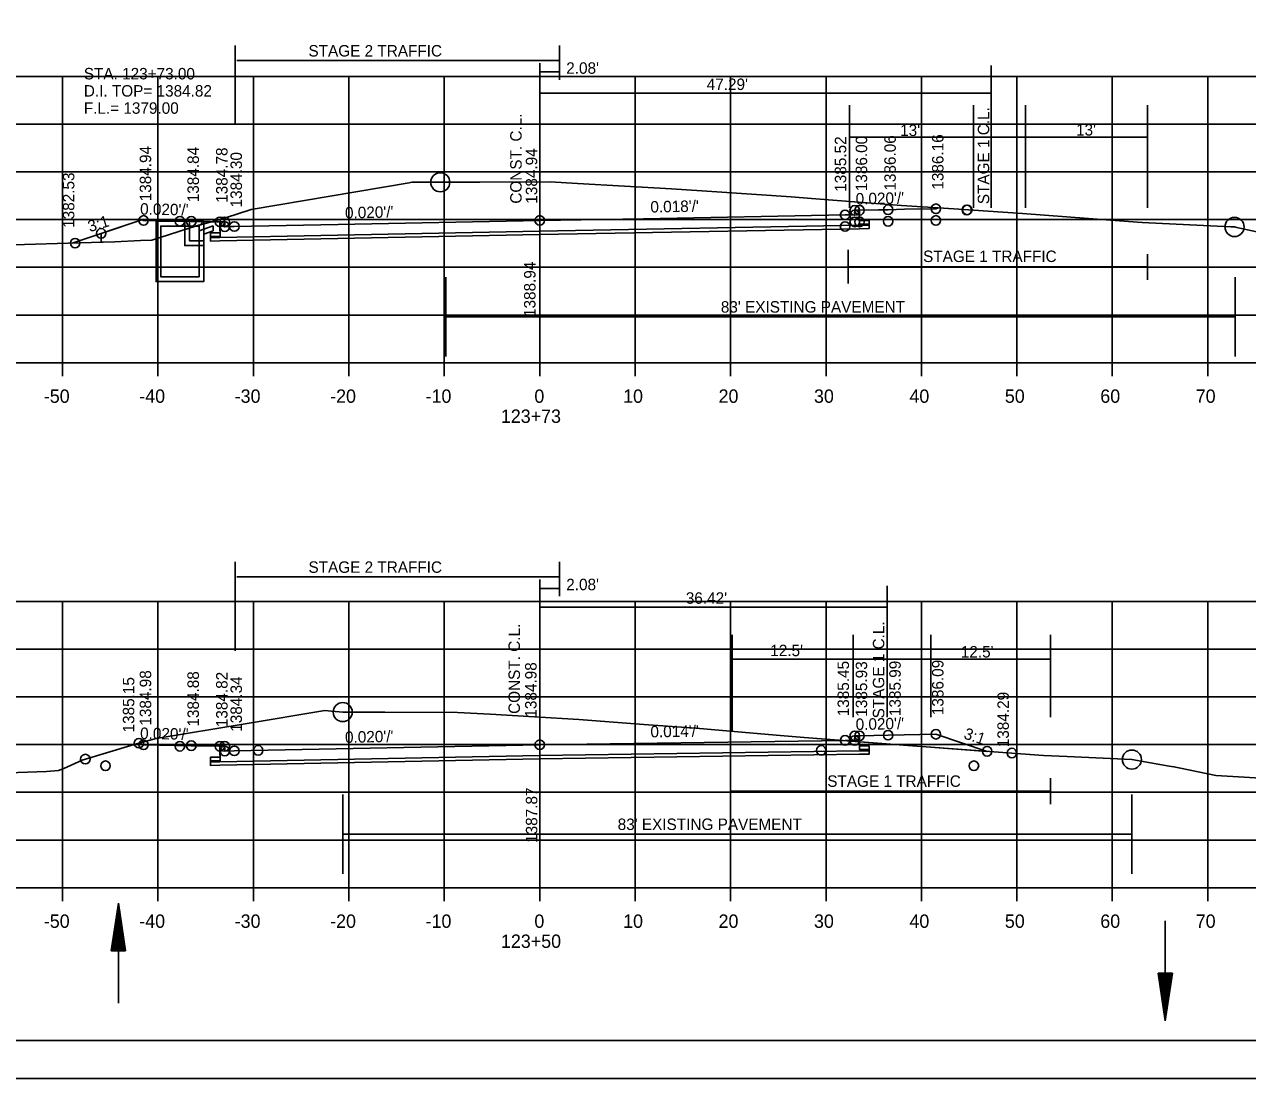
# Model space of a CAD drawing. Extents: x 1374311 to 1383814, y 384102 to 406278.
# Drawn here: x 1381574.7 to 1381702.8, y 386031.3 to 386141.7 of the extents above; entities that cross this region are included whole.
import ezdxf

# ---------------------------------------------------------------- set-up
doc = ezdxf.new("R2010")
doc.units = 0
for name, color, linetype in [('R_Axis', 7, 'Continuous'), ('R_Axis Annot', 7, 'Continuous'), ('R_Border', 7, 'Continuous'), ('R_Draft', 7, 'Continuous'), ('R_Exist Surface', 7, 'Continuous'), ('R_Fin Surface', 7, 'Continuous'), ('R_Grid', 7, 'Continuous'), ('R_No Plot', 7, 'Continuous'), ('R_Water', 7, 'Continuous'), ('R_Water Annot', 7, 'Continuous'), ('R_Xsect Elev', 7, 'Continuous'), ('R_Xsect Slope', 7, 'Continuous')]:
    doc.layers.add(name, color=color, linetype=linetype)

msp = doc.modelspace()

# ---------------------------------------------------------------- linework, layer by layer
at = {"layer": 'R_Axis'}
for p, q in [((1381488.66, 386106.29), (1381768.66, 386106.29)), ((1381578.66, 386104.89), (1381578.66, 386106.29)), ((1381588.66, 386104.89), (1381588.66, 386106.29)), ((1381598.66, 386104.89), (1381598.66, 386106.29)), ((1381608.66, 386104.89), (1381608.66, 386106.29)), ((1381618.66, 386104.89), (1381618.66, 386106.29)), ((1381628.66, 386104.89), (1381628.66, 386106.29)), ((1381638.66, 386104.89), (1381638.66, 386106.29)), ((1381648.66, 386104.89), (1381648.66, 386106.29)), ((1381658.66, 386104.89), (1381658.66, 386106.29)), ((1381668.66, 386104.89), (1381668.66, 386106.29)), ((1381678.66, 386104.89), (1381678.66, 386106.29)), ((1381688.66, 386104.89), (1381688.66, 386106.29)), ((1381698.66, 386104.89), (1381698.66, 386106.29)), ((1381488.66, 386051.29), (1381768.66, 386051.29)), ((1381578.66, 386049.89), (1381578.66, 386051.29)), ((1381588.66, 386049.89), (1381588.66, 386051.29)), ((1381598.66, 386049.89), (1381598.66, 386051.29)), ((1381608.66, 386049.89), (1381608.66, 386051.29)), ((1381618.66, 386049.89), (1381618.66, 386051.29)), ((1381628.66, 386049.89), (1381628.66, 386051.29)), ((1381638.66, 386049.89), (1381638.66, 386051.29)), ((1381648.66, 386049.89), (1381648.66, 386051.29)), ((1381658.66, 386049.89), (1381658.66, 386051.29)), ((1381668.66, 386049.89), (1381668.66, 386051.29)), ((1381678.66, 386049.89), (1381678.66, 386051.29)), ((1381688.66, 386049.89), (1381688.66, 386051.29)), ((1381698.66, 386049.89), (1381698.66, 386051.29))]:
    msp.add_line(p, q, dxfattribs=at)
at = {"layer": 'R_Border'}
msp.add_line((1381786.84, 386035.29), (1381470.66, 386035.29), dxfattribs=at)
at = {"layer": 'R_Draft'}
for p, q in [((1381583.76, 386044.69), (1381584.51, 386049.69)), ((1381585.26, 386044.69), (1381584.51, 386049.69)), ((1381583.88, 386044.69), (1381584.51, 386048.86)), ((1381585.13, 386044.69), (1381584.51, 386048.86)), ((1381584.01, 386044.69), (1381584.51, 386048)), ((1381584.14, 386044.69), (1381584.51, 386047.16)), ((1381585.01, 386044.69), (1381584.51, 386048)), ((1381584.88, 386044.69), (1381584.51, 386047.16)), ((1381584.26, 386044.69), (1381584.51, 386046.32)), ((1381584.39, 386044.69), (1381584.51, 386045.48)), ((1381584.75, 386044.69), (1381584.51, 386046.32)), ((1381584.63, 386044.69), (1381584.51, 386045.48)), ((1381585.26, 386044.69), (1381583.76, 386044.69)), ((1381693.46, 386042.34), (1381694.21, 386037.34)), ((1381694.96, 386042.34), (1381693.46, 386042.34)), ((1381693.58, 386042.34), (1381694.21, 386038.17)), ((1381693.71, 386042.34), (1381694.21, 386039.03)), ((1381693.84, 386042.34), (1381694.21, 386039.87)), ((1381693.96, 386042.34), (1381694.21, 386040.71)), ((1381694.09, 386042.34), (1381694.21, 386041.55)), ((1381694.96, 386042.34), (1381694.21, 386037.34)), ((1381694.45, 386042.34), (1381694.21, 386040.71)), ((1381694.71, 386042.34), (1381694.21, 386039.03)), ((1381694.83, 386042.34), (1381694.21, 386038.17)), ((1381694.58, 386042.34), (1381694.21, 386039.87)), ((1381694.33, 386042.34), (1381694.21, 386041.55))]:
    msp.add_line(p, q, dxfattribs=at)
at = {"layer": 'R_Exist Surface'}
for points in [[(1381565.49, 386118.4), (1381579.25, 386118.81), (1381584.14, 386118.95), (1381586.82, 386119.09), (1381588.02, 386119.13), (1381592.7, 386120.63), (1381595.72, 386121.46), (1381598.41, 386122.35), (1381614.97, 386125.15), (1381615.25, 386125.2), (1381615.28, 386125.2), (1381618.24, 386125.19), (1381622.38, 386125.2), (1381629.74, 386125.23), (1381632.63, 386125.07), (1381642.48, 386124.52), (1381647.22, 386124.2), (1381655.01, 386123.67), (1381657.15, 386123.51), (1381666.58, 386122.76), (1381672.05, 386122.4), (1381679.24, 386121.91), (1381688.46, 386121.23), (1381691.8, 386120.98), (1381701.09, 386120.53), (1381701.47, 386120.51), (1381701.7, 386120.46), (1381702.01, 386120.39), (1381705.9, 386119.56)], [(1381571.95, 386063.3), (1381576.97, 386063.48), (1381578.24, 386063.56), (1381578.8, 386063.79), (1381580.7, 386064.67), (1381586.17, 386066.3), (1381588.48, 386066.93), (1381597.78, 386068.46), (1381606.14, 386069.85), (1381606.85, 386069.79), (1381608.02, 386069.69), (1381612.44, 386069.67), (1381620.05, 386069.66), (1381623.48, 386069.46), (1381632.76, 386068.91), (1381639.58, 386068.4), (1381645.03, 386068), (1381653.43, 386067.27), (1381656.37, 386067.02), (1381667.23, 386066.19), (1381668.68, 386066.09), (1381669.14, 386066.06), (1381681.46, 386065.14), (1381683.93, 386065.03), (1381690.71, 386064.72), (1381694.61, 386064.04), (1381695.12, 386063.97), (1381695.79, 386063.82), (1381699.52, 386063.06), (1381701.3, 386062.96), (1381704.23, 386062.77)]]:
    msp.add_lwpolyline(points, dxfattribs=at)
at = {"layer": 'R_Fin Surface'}
for points in [[(1381579.66, 386118.82), (1381586.98, 386121.26), (1381587.15, 386121.2), (1381588.85, 386121.17), (1381592.15, 386121.1), (1381594.13, 386121.07), (1381595.15, 386121.04), (1381595.48, 386121.04), (1381595.65, 386121.04), (1381595.65, 386120.87), (1381595.66, 386120.54), (1381596.32, 386120.56), (1381596.66, 386120.56), (1381607.54, 386120.78), (1381628.66, 386121.2), (1381639.54, 386121.36), (1381660.66, 386121.78), (1381661.32, 386121.77), (1381661.66, 386121.76), (1381661.66, 386121.93), (1381661.67, 386122.26), (1381662, 386122.26), (1381662.17, 386122.26), (1381664.15, 386122.3), (1381665.17, 386122.32), (1381666.87, 386122.36), (1381670.17, 386122.42), (1381670.41, 386122.51)], [(1381662.17, 386121.9), (1381662.18, 386120.81), (1381663.18, 386120.84), (1381663.17, 386120.34), (1381662.17, 386120.33), (1381628.66, 386119.72), (1381595.15, 386119.05), (1381594.15, 386119.03), (1381594.16, 386119.53), (1381595.16, 386119.53), (1381595.15, 386120.68)], [(1381586.66, 386066.43), (1381587.15, 386066.27), (1381592.15, 386066.17), (1381595.15, 386066.11), (1381595.65, 386066.11), (1381595.66, 386065.61), (1381596.66, 386065.63), (1381628.66, 386066.27), (1381660.66, 386066.73), (1381661.66, 386066.71), (1381661.67, 386067.21), (1381662.17, 386067.21), (1381665.17, 386067.27), (1381670.17, 386067.37), (1381675.54, 386065.58)], [(1381662.17, 386066.85), (1381662.18, 386065.76), (1381663.18, 386065.78), (1381663.17, 386065.28), (1381662.17, 386065.27), (1381628.66, 386064.79), (1381595.15, 386064.12), (1381594.15, 386064.1), (1381594.16, 386064.6), (1381595.16, 386064.6), (1381595.15, 386065.75)]]:
    msp.add_lwpolyline(points, dxfattribs=at)
at = {"layer": 'R_Grid'}
for p, q in [((1381488.66, 386136.29), (1381768.66, 386136.29)), ((1381578.66, 386106.29), (1381578.66, 386136.29)), ((1381588.66, 386106.29), (1381588.66, 386136.29)), ((1381598.66, 386106.29), (1381598.66, 386136.29)), ((1381608.66, 386106.29), (1381608.66, 386136.29)), ((1381618.66, 386106.29), (1381618.66, 386136.29)), ((1381628.66, 386106.29), (1381628.66, 386136.29)), ((1381638.66, 386106.29), (1381638.66, 386136.29)), ((1381648.66, 386106.29), (1381648.66, 386136.29)), ((1381658.66, 386106.29), (1381658.66, 386136.29)), ((1381668.66, 386106.29), (1381668.66, 386136.29)), ((1381678.66, 386106.29), (1381678.66, 386136.29)), ((1381688.66, 386106.29), (1381688.66, 386136.29)), ((1381698.66, 386106.29), (1381698.66, 386136.29)), ((1381488.66, 386131.29), (1381768.66, 386131.29)), ((1381488.66, 386126.29), (1381768.66, 386126.29)), ((1381488.66, 386121.29), (1381768.66, 386121.29)), ((1381488.66, 386116.29), (1381768.66, 386116.29)), ((1381488.66, 386111.29), (1381768.66, 386111.29)), ((1381488.66, 386106.29), (1381768.66, 386106.29)), ((1381488.66, 386081.29), (1381768.66, 386081.29)), ((1381578.66, 386051.29), (1381578.66, 386081.29)), ((1381588.66, 386051.29), (1381588.66, 386081.29)), ((1381598.66, 386051.29), (1381598.66, 386081.29)), ((1381608.66, 386051.29), (1381608.66, 386081.29)), ((1381618.66, 386051.29), (1381618.66, 386081.29)), ((1381628.66, 386051.29), (1381628.66, 386081.29)), ((1381638.66, 386051.29), (1381638.66, 386081.29)), ((1381648.66, 386051.29), (1381648.66, 386081.29)), ((1381658.66, 386051.29), (1381658.66, 386081.29)), ((1381668.66, 386051.29), (1381668.66, 386081.29)), ((1381678.66, 386051.29), (1381678.66, 386081.29)), ((1381688.66, 386051.29), (1381688.66, 386081.29)), ((1381698.66, 386051.29), (1381698.66, 386081.29)), ((1381488.66, 386076.29), (1381768.66, 386076.29)), ((1381488.66, 386071.29), (1381768.66, 386071.29)), ((1381488.66, 386066.29), (1381768.66, 386066.29)), ((1381488.66, 386061.29), (1381768.66, 386061.29)), ((1381488.66, 386056.29), (1381768.66, 386056.29)), ((1381488.66, 386051.29), (1381768.66, 386051.29))]:
    msp.add_line(p, q, dxfattribs=at)
at = {"layer": 'R_No Plot'}
msp.add_line((1381458.26, 386031.31), (1381791.59, 386031.31), dxfattribs=at)
for points in [[(1381458.25, 386244.64), (1381791.59, 386244.64), (1381791.59, 386031.3), (1381458.25, 386031.3)], [(1381704.58, 386240.75), (1381704.58, 386230.87), (1381740.31, 386230.87), (1381740.31, 386227.95), (1381763.51, 386227.95), (1381763.51, 386204.73), (1381786.84, 386204.73), (1381786.84, 386035.29), (1381470.66, 386035.29), (1381470.66, 386240.75)], [(1381594.28, 386121.06), (1381595.72, 386121.46), (1381598.41, 386122.35), (1381614.97, 386125.15), (1381615.25, 386125.2), (1381615.28, 386125.2), (1381618.24, 386125.19), (1381622.38, 386125.2), (1381629.74, 386125.23), (1381632.63, 386125.07), (1381642.48, 386124.52), (1381647.22, 386124.2), (1381655.01, 386123.67), (1381657.15, 386123.51), (1381666.58, 386122.76), (1381670.41, 386122.51), (1381670.17, 386122.42), (1381666.87, 386122.36), (1381665.17, 386122.32), (1381664.15, 386122.3), (1381662.17, 386122.26), (1381662.18, 386121.17), (1381663.18, 386121.2), (1381663.17, 386120.7), (1381662.17, 386120.69), (1381628.66, 386120.08), (1381595.15, 386119.41), (1381594.15, 386119.39), (1381594.16, 386119.89), (1381595.16, 386119.89), (1381595.15, 386121.04)], [(1381582.71, 386119.84), (1381582.71, 386118.91), (1381584.14, 386118.95), (1381586.82, 386119.09), (1381588.02, 386119.13), (1381592.7, 386120.63), (1381594.28, 386121.06), (1381594.13, 386121.07), (1381592.15, 386121.1), (1381588.85, 386121.17), (1381587.15, 386121.2), (1381586.98, 386121.26)], [(1381586.66, 386066.43), (1381588.48, 386066.93), (1381597.78, 386068.46), (1381606.14, 386069.85), (1381606.85, 386069.79), (1381608.02, 386069.69), (1381612.44, 386069.67), (1381620.05, 386069.66), (1381623.48, 386069.46), (1381632.76, 386068.91), (1381639.58, 386068.4), (1381645.03, 386068), (1381653.43, 386067.27), (1381656.37, 386067.02), (1381662.17, 386066.58), (1381662.18, 386066.12), (1381663.18, 386066.14), (1381663.17, 386065.64), (1381662.17, 386065.63), (1381628.66, 386065.15), (1381595.15, 386064.48), (1381594.15, 386064.46), (1381594.16, 386064.96), (1381595.16, 386064.96), (1381595.15, 386066.11), (1381592.15, 386066.17), (1381587.15, 386066.27), (1381586.66, 386066.43)], [(1381662.17, 386066.58), (1381667.23, 386066.19), (1381668.68, 386066.09), (1381669.14, 386066.06), (1381675.54, 386065.58), (1381670.17, 386067.37), (1381665.17, 386067.27), (1381662.17, 386067.21)]]:
    msp.add_lwpolyline(points, close=True, dxfattribs=at)
for centre, radius in [((1381618.24, 386125.19), 1), ((1381661.67, 386122.26), 0.5), ((1381661.67, 386122.26), 0.5), ((1381662.17, 386122.26), 0.5), ((1381662.17, 386122.26), 0.5), ((1381665.17, 386122.32), 0.5), ((1381665.17, 386122.32), 0.5), ((1381670.17, 386122.42), 0.5), ((1381670.17, 386122.42), 0.5), ((1381673.41, 386122.29), 0.5), ((1381673.41, 386122.29), 0.5), ((1381673.46, 386122.3), 0.5), ((1381587.15, 386121.2), 0.5), ((1381587.15, 386121.2), 0.5), ((1381587.15, 386121.2), 0.5), ((1381590.96, 386121.11), 0.5), ((1381592.15, 386121.1), 0.5), ((1381592.15, 386121.1), 0.5), ((1381592.15, 386121.1), 0.5), ((1381595.15, 386121.04), 0.5), ((1381595.15, 386121.04), 0.5), ((1381595.15, 386121.04), 0.5), ((1381595.65, 386121.04), 0.5), ((1381595.65, 386121.04), 0.5), ((1381595.65, 386121.04), 0.5), ((1381628.66, 386121.2), 0.5), ((1381628.66, 386121.2), 0.5), ((1381628.66, 386121.2), 0.5), ((1381660.66, 386121.78), 0.5), ((1381660.66, 386121.78), 0.5), ((1381661.66, 386121.76), 0.5), ((1381661.67, 386121.04), 0.5), ((1381662.17, 386121.04), 0.5), ((1381665.17, 386121.1), 0.5), ((1381670.17, 386121.2), 0.5), ((1381701.47, 386120.51), 1), ((1381582.71, 386119.84), 0.5), ((1381582.71, 386119.84), 0.5), ((1381582.71, 386119.84), 0.5), ((1381582.71, 386119.84), 0.5), ((1381595.66, 386120.54), 0.5), ((1381596.66, 386120.56), 0.5), ((1381596.66, 386120.56), 0.5), ((1381596.66, 386120.56), 0.5), ((1381660.66, 386120.56), 0.5), ((1381579.98, 386118.82), 0.5), ((1381579.98, 386118.82), 0.5), ((1381608.02, 386069.69), 1), ((1381661.67, 386067.21), 0.5), ((1381661.67, 386067.21), 0.5), ((1381662.17, 386067.21), 0.5), ((1381662.17, 386067.21), 0.5), ((1381665.17, 386067.27), 0.5), ((1381665.17, 386067.27), 0.5), ((1381670.17, 386067.37), 0.5), ((1381670.17, 386067.37), 0.5), ((1381586.66, 386066.43), 0.5), ((1381586.66, 386066.43), 0.5), ((1381586.66, 386066.43), 0.5), ((1381587.15, 386066.27), 0.5), ((1381587.15, 386066.27), 0.5), ((1381590.96, 386066.11), 0.5), ((1381592.15, 386066.17), 0.5), ((1381592.15, 386066.17), 0.5), ((1381595.15, 386066.11), 0.5), ((1381595.15, 386066.11), 0.5), ((1381595.65, 386066.11), 0.5), ((1381595.65, 386066.11), 0.5), ((1381595.66, 386065.61), 0.5), ((1381596.66, 386065.63), 0.5), ((1381596.66, 386065.63), 0.5), ((1381599.16, 386065.68), 0.5), ((1381628.66, 386066.27), 0.5), ((1381628.66, 386066.27), 0.5), ((1381658.16, 386065.68), 0.5), ((1381660.66, 386066.73), 0.5), ((1381660.66, 386066.73), 0.5), ((1381661.66, 386066.71), 0.5), ((1381675.54, 386065.58), 0.5), ((1381675.54, 386065.58), 0.5), ((1381581.05, 386064.77), 0.5), ((1381678.14, 386065.4), 0.5), ((1381690.71, 386064.72), 1), ((1381583.16, 386064.07), 0.5), ((1381674.16, 386064.07), 0.5)]:
    msp.add_circle(centre, radius, dxfattribs=at)
at = {"layer": 'R_Water'}
for p, q in [((1381596.74, 386131.36), (1381596.74, 386139.51)), ((1381630.74, 386135.94), (1381630.74, 386139.51)), ((1381596.92, 386137.95), (1381630.74, 386137.95)), ((1381628.66, 386136.75), (1381628.66, 386137.66)), ((1381628.66, 386122.51), (1381628.66, 386136.75)), ((1381628.66, 386136.75), (1381630.74, 386136.75)), ((1381675.95, 386122.51), (1381675.95, 386137.42)), ((1381628.66, 386134.54), (1381675.95, 386134.54)), ((1381661.12, 386122.51), (1381661.12, 386133.26)), ((1381674.1, 386122.51), (1381674.1, 386133.26)), ((1381679.58, 386122.51), (1381679.58, 386133.26)), ((1381692.35, 386122.51), (1381692.35, 386133.26)), ((1381661.18, 386129.91), (1381692.35, 386129.91)), ((1381588.46, 386121.11), (1381593.21, 386121.11)), ((1381588.46, 386119.61), (1381588.46, 386121.11)), ((1381593.29, 386120.94), (1381593.21, 386121.11)), ((1381588.96, 386119.61), (1381588.96, 386120.61)), ((1381588.96, 386120.61), (1381592.96, 386120.61)), ((1381593.29, 386120.94), (1381592.96, 386120.61)), ((1381594.46, 386120.63), (1381592.96, 386120.11)), ((1381592.96, 386119.61), (1381592.96, 386120.11)), ((1381594.46, 386120.1), (1381593.46, 386119.75)), ((1381593.46, 386119.61), (1381593.46, 386119.75)), ((1381660.98, 386114.58), (1381660.98, 386118.13)), ((1381692.35, 386114.99), (1381692.35, 386117.68)), ((1381660.97, 386116.33), (1381692.35, 386116.33)), ((1381618.82, 386106.94), (1381618.82, 386115.27)), ((1381701.52, 386106.94), (1381701.52, 386115.27)), ((1381618.82, 386111.1), (1381701.52, 386111.1)), ((1381596.74, 386076.12), (1381596.74, 386085.42)), ((1381630.74, 386081.84), (1381630.74, 386085.42)), ((1381596.92, 386083.85), (1381630.74, 386083.85)), ((1381628.66, 386082.65), (1381628.66, 386083.57)), ((1381628.66, 386069.16), (1381628.66, 386082.65)), ((1381628.66, 386082.65), (1381630.74, 386082.65)), ((1381665.08, 386069.16), (1381665.08, 386082.93)), ((1381628.66, 386080.68), (1381665.08, 386080.68)), ((1381648.82, 386067.67), (1381648.82, 386077.78)), ((1381661.49, 386069.16), (1381661.49, 386077.78)), ((1381669.64, 386069.16), (1381669.64, 386077.78)), ((1381682.18, 386069.16), (1381682.18, 386077.78)), ((1381648.79, 386075.22), (1381682.15, 386075.22)), ((1381648.66, 386059.66), (1381648.66, 386063.21)), ((1381682.18, 386060.06), (1381682.18, 386062.76)), ((1381608.02, 386052.74), (1381608.02, 386061.06)), ((1381648.65, 386061.41), (1381682.18, 386061.41)), ((1381690.71, 386052.74), (1381690.71, 386061.06)), ((1381608.02, 386056.9), (1381690.71, 386056.9)), ((1381584.51, 386039.19), (1381584.51, 386049.69)), ((1381694.21, 386047.84), (1381694.21, 386037.34))]:
    msp.add_line(p, q, dxfattribs=at)
for points in [[(1381590.96, 386121.11), (1381593.46, 386121.11), (1381593.46, 386114.79), (1381590.96, 386114.79), (1381588.46, 386114.79), (1381588.46, 386121.11)], [(1381590.96, 386120.61), (1381592.96, 386120.61), (1381592.96, 386115.29), (1381590.96, 386115.29), (1381588.96, 386115.29), (1381588.96, 386120.61)]]:
    msp.add_lwpolyline(points, close=True, dxfattribs=at)
for points in [[(1381591.46, 386121.09), (1381591.46, 386118.56), (1381593.46, 386118.56), (1381593.46, 386119.06), (1381591.96, 386119.06), (1381591.96, 386121.08)], [(1381594.46, 386120.1), (1381594.46, 386120.63)]]:
    msp.add_lwpolyline(points, dxfattribs=at)

# ---------------------------------------------------------------- texts
at = {"layer": 'R_Axis Annot'}
for s, p in [('-50', (1381576.7, 386102.09)), ('-40', (1381586.7, 386102.09)), ('-30', (1381596.7, 386102.09)), ('-20', (1381606.7, 386102.09)), ('-10', (1381616.7, 386102.09)), ('0', (1381628.1, 386102.09)), ('10', (1381637.4, 386102.09)), ('20', (1381647.4, 386102.09)), ('30', (1381657.4, 386102.09)), ('40', (1381667.4, 386102.09)), ('50', (1381677.4, 386102.09)), ('60', (1381687.4, 386102.09)), ('70', (1381697.4, 386102.09)), ('123+73', (1381624.59, 386099.99)), ('-50', (1381576.7, 386047.09)), ('-40', (1381586.7, 386047.09)), ('-30', (1381596.7, 386047.09)), ('-20', (1381606.7, 386047.09)), ('-10', (1381616.7, 386047.09)), ('0', (1381628.1, 386047.09)), ('10', (1381637.4, 386047.09)), ('20', (1381647.4, 386047.09)), ('30', (1381657.4, 386047.09)), ('40', (1381667.4, 386047.09)), ('50', (1381677.4, 386047.09)), ('60', (1381687.4, 386047.09)), ('70', (1381697.4, 386047.09)), ('123+50', (1381624.6, 386044.99))]:
    msp.add_text(s, height=1.4, dxfattribs=at).set_placement(p)
at = {"layer": 'R_Water'}
for s, p in [('STAGE 2 TRAFFIC', (1381604.43, 386138.37)), ("2.08'", (1381631.44, 386136.56)), ("47.29'", (1381646.16, 386134.86)), ("13'", (1381666.43, 386130.04)), ("13'", (1381684.86, 386130.09)), ('STAGE 1 TRAFFIC', (1381668.83, 386116.84)), ("83' EXISTING PAVEMENT", (1381647.64, 386111.54)), ('STAGE 2 TRAFFIC', (1381604.43, 386084.28)), ("2.08'", (1381631.44, 386082.46)), ("36.42'", (1381643.97, 386081.04)), ("12.5'", (1381652.82, 386075.55)), ("12.5'", (1381672.79, 386075.41)), ('STAGE 1 TRAFFIC', (1381658.79, 386061.86)), ("83' EXISTING PAVEMENT", (1381636.83, 386057.34))]:
    msp.add_text(s, height=1.2, dxfattribs=at).set_placement(p)
for s, p in [('STAGE 1 C.L.', (1381675.76, 386122.9)), ('CONST. C.L.', (1381626.59, 386069.5)), ('STAGE 1 C.L.', (1381664.77, 386069.03))]:
    msp.add_text(s, height=1.2, rotation=90, dxfattribs=at).set_placement(p)
at = {"layer": 'R_Water Annot'}
for s, p in [('STA. 123+73.00', (1381580.89, 386135.97)), ('D.I. TOP= 1384.82', (1381580.89, 386134.17)), ('F.L.= 1379.00', (1381580.89, 386132.37))]:
    msp.add_text(s, height=1.2, dxfattribs=at).set_placement(p)
at = {"layer": 'R_Xsect Elev'}
for s, p in [('CONST. C.L.', (1381626.77, 386122.95)), ('1386.06', (1381665.97, 386124.32)), ('1386.16', (1381670.97, 386124.42)), ('1384.94', (1381587.95, 386123.2)), ('1384.84', (1381592.95, 386123.1)), ('1384.78', (1381595.95, 386123.04)), ('1385.52', (1381660.78, 386124.2)), ('1386.00', (1381662.97, 386124.26)), ('1384.30', (1381597.46, 386122.56)), ('1384.94 ', (1381628.4, 386122.95)), ('1382.53', (1381579.9, 386120.42)), ('1388.94', (1381628.22, 386111.08)), ('1385.45', (1381661.07, 386069.25)), ('1385.93', (1381662.97, 386069.21)), ('1385.99', (1381666.49, 386069.27)), ('1386.09', (1381670.97, 386069.37)), ('1384.98', (1381587.95, 386068.27)), ('1384.88', (1381592.95, 386068.17)), ('1384.82', (1381595.95, 386068.11)), ('1384.98', (1381628.33, 386069.11)), ('1385.15', (1381586.18, 386067.56)), ('1384.34', (1381597.46, 386067.63)), ('1384.29', (1381677.82, 386066.01)), ('1387.87', (1381628.41, 386055.99))]:
    msp.add_text(s, height=1.2, rotation=90, dxfattribs=at).set_placement(p)
at = {"layer": 'R_Xsect Slope'}
for s, rotation, p in [("0.020'/'", 1.1458, (1381661.78, 386122.86)), ("0.020'/'", 358.8542, (1381586.78, 386121.81)), ("0.020'/'", 1.1458, (1381608.27, 386121.4)), ("0.018'/'", 1.0376, (1381640.27, 386122.02)), ('3:1', 17.132, (1381581.52, 386119.96)), ("0.020'/'", 1.1458, (1381661.78, 386067.81)), ("0.020'/'", 358.8542, (1381586.78, 386066.88)), ("0.020'/'", 1.1458, (1381608.27, 386066.46)), ("0.014'/'", 0.8275, (1381640.27, 386067.04)), ('3:1', 341.5651, (1381673.01, 386066.95))]:
    msp.add_text(s, height=1.2, rotation=rotation, dxfattribs=at).set_placement(p)

doc.saveas('drawing.dxf')
